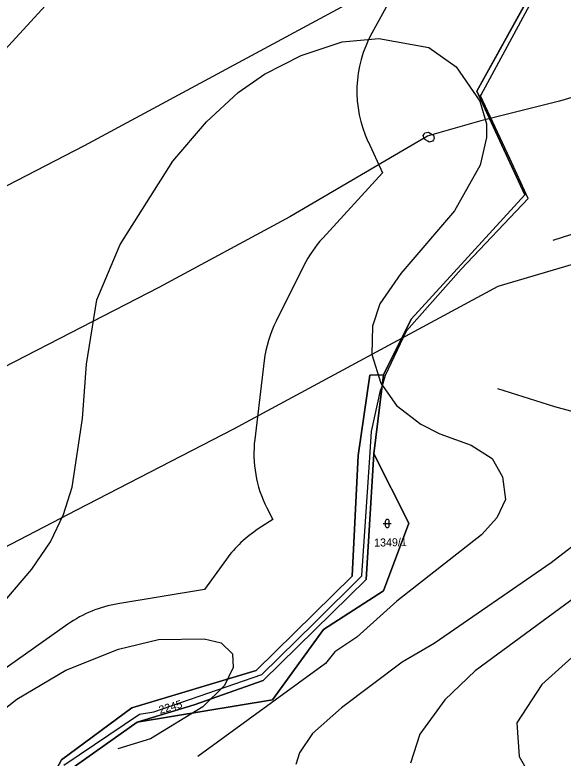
# Model space of a CAD drawing. Extents: x -706130 to -698555, y -971544 to -967260.
# Drawn here: x -705206.9 to -705069.8, y -969311.3 to -969125.6 of the extents above; entities that cross this region are included whole.
import ezdxf

# ---------------------------------------------------------------- set-up
doc = ezdxf.new("R2010")
doc.units = 0
for name, color, linetype in [('BPEJ hranice S', 7, 'Continuous'), ('BPEJ I-II trida ochrany S', 7, 'Continuous'), ('CHKO_Luzicke hory zonace S', 7, 'Continuous'), ('KN_Hranice_parcel', 7, 'Continuous'), ('KN_Parcelni cisla', 7, 'Continuous'), ('KN_Polygon parcely', 7, 'Continuous'), ('KN_POZEMKY_10_LESNI POZEMEK', 7, 'Continuous'), ('KN_POZEMKY_14_OSTATNI PLOCHA', 7, 'Continuous'), ('KN_POZEMKY_2_ORNA PUDA', 7, 'Continuous'), ('KN_VYUZITI_17_ostatni plocha_ostatni komunikace', 7, 'Continuous'), ('KN_VYUZITI_27_ostatni plocha_neplodna puda', 7, 'Continuous'), ('KN_Značky kultur', 7, 'Continuous'), ('OP ELE VN_VVN_trafostanice', 7, 'Continuous'), ('OP lesa 30 m', 7, 'Continuous'), ('OP_BP plynovodů VTL', 7, 'Continuous'), ('Plochy přírodní - lesní S', 7, 'Continuous'), ('Plochy přírodní - nelesní S', 7, 'Continuous'), ('Plochy smíšené nezastavěného území všeobecné S', 7, 'Continuous'), ('Plochy zemědělské všeobecné CELEK S', 7, 'Continuous'), ('Plynovody VTL S', 7, 'Continuous'), ('Regulační bloky v krajině S', 7, 'Continuous'), ('VÝŠKOPIS_vrstevnice hlavní', 7, 'Continuous'), ('VÝŠKOPIS_vrstevnice zesílená', 7, 'Continuous')]:
    doc.layers.add(name, color=color, linetype=linetype)

msp = doc.modelspace()

# ---------------------------------------------------------------- linework, layer by layer
at = {"layer": 'BPEJ hranice S'}
msp.add_lwpolyline([(-705194.63, -969313.07), (-705175.72, -969300.39), (-705172.13, -969299.78), (-705145.15, -969290.46), (-705132, -969277.51), (-705120.21, -969265.8), (-705120.2, -969265.7), (-705118.29, -969237.46), (-705117.77, -969229.73), (-705115.47, -969219.49), (-705115.13, -969218.43), (-705114.26, -969215.65), (-705109.01, -969204.58), (-705095.32, -969189.16), (-705078.58, -969171.46), (-705083.2, -969161.49), (-705090.47, -969145.8), (-705090.32, -969145.52), (-705075.97, -969118.97)], dxfattribs=at)
at = {"layer": 'BPEJ I-II trida ochrany S'}
for p, q in [((-705091.4, -969144.64), (-705072.34, -969110.09)), ((-705079.42, -969170.55), (-705091.4, -969144.64)), ((-705107.81, -969201.62), (-705079.42, -969170.55)), ((-705114.79, -969215.58), (-705107.81, -969201.62)), ((-705121.06, -969235.7), (-705118.15, -969215.66)), ((-705118.15, -969215.66), (-705114.79, -969215.58)), ((-705122.59, -969265.89), (-705121.06, -969235.7)), ((-705146.59, -969289.41), (-705122.59, -969265.89)), ((-705177.65, -969298.78), (-705146.59, -969289.41)), ((-705195.28, -969311.78), (-705177.65, -969298.78))]:
    msp.add_line(p, q, dxfattribs=at)
at = {"layer": 'CHKO_Luzicke hory zonace S'}
msp.add_lwpolyline([(-705145.16, -969456.15), (-705152.67, -969413.52), (-705157.14, -969397.5), (-705197.36, -969343.23), (-705200.46, -969327.8), (-705192.93, -969314.13), (-705176.31, -969302.36), (-705162.12, -969298.06), (-705144.8, -969291.93), (-705119.07, -969266.68), (-705117.16, -969235.26), (-705114.79, -969215.58), (-705107.81, -969201.62), (-705079.42, -969170.55), (-705091.4, -969144.64), (-705072.34, -969110.09)], dxfattribs=at)
at = {"layer": 'KN_Hranice_parcel'}
msp.add_line((-705117.16, -969235.26), (-705114.79, -969215.58), dxfattribs=at)
for points in [[(-705114.79, -969215.58), (-705107.81, -969201.62), (-705079.42, -969170.55), (-705091.4, -969144.64), (-705072.34, -969110.09)], [(-705149.38, -969456.29), (-705156.73, -969414.04), (-705161.71, -969399.05), (-705200.21, -969345.57), (-705203.55, -969327.23), (-705195.28, -969311.78), (-705177.65, -969298.78), (-705146.59, -969289.41), (-705122.59, -969265.89), (-705121.06, -969235.7), (-705118.15, -969215.66), (-705114.79, -969215.58)], [(-705176.31, -969302.36), (-705142.53, -969296.81), (-705129.74, -969279.23), (-705114.76, -969269.51), (-705108.39, -969252.64), (-705117.16, -969235.26)], [(-705117.16, -969235.26), (-705119.07, -969266.68), (-705144.8, -969291.93), (-705162.12, -969298.06), (-705176.31, -969302.36)], [(-705197.36, -969343.23), (-705200.46, -969327.8), (-705192.93, -969314.13), (-705176.31, -969302.36)]]:
    msp.add_lwpolyline(points, dxfattribs=at)
at = {"layer": 'KN_Polygon parcely'}
for points in [[(-704925.73, -969015.2), (-704985.91, -969028.75), (-705047.53, -969034.57), (-705058.6, -969044.95), (-705054.23, -969069.51), (-705059.16, -969087.17), (-705072.34, -969110.09), (-705091.4, -969144.64), (-705079.42, -969170.55), (-705107.81, -969201.62), (-705114.79, -969215.58), (-705117.16, -969235.26), (-705108.39, -969252.64), (-705114.76, -969269.51), (-705129.74, -969279.23), (-705142.53, -969296.81), (-705176.31, -969302.36), (-705192.93, -969314.13), (-705200.46, -969327.8), (-705197.36, -969343.23), (-705141.53, -969376.51), (-705098.74, -969429.02)], [(-705149.38, -969456.29), (-705156.73, -969414.04), (-705161.71, -969399.05), (-705200.21, -969345.57), (-705203.55, -969327.23), (-705195.28, -969311.78), (-705177.65, -969298.78), (-705146.59, -969289.41), (-705122.59, -969265.89), (-705121.06, -969235.7), (-705118.15, -969215.66), (-705114.79, -969215.58), (-705107.81, -969201.62), (-705079.42, -969170.55), (-705091.4, -969144.64), (-705072.34, -969110.09)]]:
    msp.add_lwpolyline(points, dxfattribs=at)
for points in [[(-705197.36, -969343.23), (-705200.46, -969327.8), (-705192.93, -969314.13), (-705176.31, -969302.36), (-705162.12, -969298.06), (-705144.8, -969291.93), (-705119.07, -969266.68), (-705117.16, -969235.26), (-705114.79, -969215.58), (-705118.15, -969215.66), (-705121.06, -969235.7), (-705122.59, -969265.89), (-705146.59, -969289.41), (-705177.65, -969298.78), (-705195.28, -969311.78), (-705203.55, -969327.23), (-705200.21, -969345.57), (-705161.71, -969399.05), (-705156.73, -969414.04), (-705149.38, -969456.29), (-705146.35, -969456.57), (-705145.16, -969456.15), (-705152.67, -969413.52), (-705157.14, -969397.5)], [(-705162.12, -969298.06), (-705176.31, -969302.36), (-705142.53, -969296.81), (-705129.74, -969279.23), (-705114.76, -969269.51), (-705108.39, -969252.64), (-705117.16, -969235.26), (-705119.07, -969266.68), (-705144.8, -969291.93)]]:
    msp.add_lwpolyline(points, close=True, dxfattribs=at)
at = {"layer": 'KN_POZEMKY_10_LESNI POZEMEK'}
for p, q in [((-705091.4, -969144.64), (-705072.34, -969110.09)), ((-705079.42, -969170.55), (-705091.4, -969144.64)), ((-705107.81, -969201.62), (-705079.42, -969170.55)), ((-705114.79, -969215.58), (-705107.81, -969201.62)), ((-705117.16, -969235.26), (-705114.79, -969215.58)), ((-705108.39, -969252.64), (-705117.16, -969235.26)), ((-705114.76, -969269.51), (-705108.39, -969252.64)), ((-705129.74, -969279.23), (-705114.76, -969269.51)), ((-705142.53, -969296.81), (-705129.74, -969279.23)), ((-705176.31, -969302.36), (-705142.53, -969296.81)), ((-705192.93, -969314.13), (-705176.31, -969302.36))]:
    msp.add_line(p, q, dxfattribs=at)
at = {"layer": 'KN_POZEMKY_14_OSTATNI PLOCHA'}
for p, q in [((-705121.06, -969235.7), (-705118.15, -969215.66)), ((-705118.15, -969215.66), (-705114.79, -969215.58)), ((-705114.79, -969215.58), (-705117.16, -969235.26)), ((-705122.59, -969265.89), (-705121.06, -969235.7)), ((-705117.16, -969235.26), (-705119.07, -969266.68)), ((-705119.07, -969266.68), (-705117.16, -969235.26)), ((-705117.16, -969235.26), (-705108.39, -969252.64)), ((-705108.39, -969252.64), (-705114.76, -969269.51)), ((-705146.59, -969289.41), (-705122.59, -969265.89)), ((-705119.07, -969266.68), (-705144.8, -969291.93)), ((-705144.8, -969291.93), (-705119.07, -969266.68)), ((-705114.76, -969269.51), (-705129.74, -969279.23)), ((-705129.74, -969279.23), (-705142.53, -969296.81)), ((-705177.65, -969298.78), (-705146.59, -969289.41)), ((-705144.8, -969291.93), (-705162.12, -969298.06)), ((-705162.12, -969298.06), (-705144.8, -969291.93)), ((-705142.53, -969296.81), (-705176.31, -969302.36)), ((-705195.28, -969311.78), (-705177.65, -969298.78)), ((-705162.12, -969298.06), (-705176.31, -969302.36)), ((-705176.31, -969302.36), (-705162.12, -969298.06)), ((-705176.31, -969302.36), (-705192.93, -969314.13))]:
    msp.add_line(p, q, dxfattribs=at)
at = {"layer": 'KN_POZEMKY_2_ORNA PUDA'}
for p, q in [((-705072.34, -969110.09), (-705091.4, -969144.64)), ((-705091.4, -969144.64), (-705079.42, -969170.55)), ((-705079.42, -969170.55), (-705107.81, -969201.62)), ((-705107.81, -969201.62), (-705114.79, -969215.58)), ((-705118.15, -969215.66), (-705121.06, -969235.7)), ((-705114.79, -969215.58), (-705118.15, -969215.66)), ((-705121.06, -969235.7), (-705122.59, -969265.89)), ((-705122.59, -969265.89), (-705146.59, -969289.41)), ((-705146.59, -969289.41), (-705177.65, -969298.78)), ((-705177.65, -969298.78), (-705195.28, -969311.78))]:
    msp.add_line(p, q, dxfattribs=at)
at = {"layer": 'KN_VYUZITI_17_ostatni plocha_ostatni komunikace'}
for p, q in [((-705121.06, -969235.7), (-705118.15, -969215.66)), ((-705118.15, -969215.66), (-705114.79, -969215.58)), ((-705114.79, -969215.58), (-705117.16, -969235.26)), ((-705122.59, -969265.89), (-705121.06, -969235.7)), ((-705117.16, -969235.26), (-705119.07, -969266.68)), ((-705146.59, -969289.41), (-705122.59, -969265.89)), ((-705119.07, -969266.68), (-705144.8, -969291.93)), ((-705177.65, -969298.78), (-705146.59, -969289.41)), ((-705144.8, -969291.93), (-705162.12, -969298.06)), ((-705195.28, -969311.78), (-705177.65, -969298.78)), ((-705162.12, -969298.06), (-705176.31, -969302.36)), ((-705176.31, -969302.36), (-705192.93, -969314.13))]:
    msp.add_line(p, q, dxfattribs=at)
at = {"layer": 'KN_VYUZITI_27_ostatni plocha_neplodna puda'}
for p, q in [((-705119.07, -969266.68), (-705117.16, -969235.26)), ((-705117.16, -969235.26), (-705108.39, -969252.64)), ((-705108.39, -969252.64), (-705114.76, -969269.51)), ((-705144.8, -969291.93), (-705119.07, -969266.68)), ((-705114.76, -969269.51), (-705129.74, -969279.23)), ((-705129.74, -969279.23), (-705142.53, -969296.81)), ((-705162.12, -969298.06), (-705144.8, -969291.93)), ((-705142.53, -969296.81), (-705176.31, -969302.36)), ((-705176.31, -969302.36), (-705162.12, -969298.06))]:
    msp.add_line(p, q, dxfattribs=at)
at = {"layer": 'KN_Značky kultur'}
for p, q in [((-705114.3, -969252.2), (-705114.3, -969253.2)), ((-705113.3, -969253.2), (-705113.3, -969252.2)), ((-705114.8, -969252.7), (-705112.8, -969252.7))]:
    msp.add_line(p, q, dxfattribs=at)
for centre, start, end in [((-705113.8, -969252.2), 0, 180), ((-705113.8, -969253.2), 180, 359.9879)]:
    msp.add_arc(centre, 0.5, start, end, dxfattribs=at)
at = {"layer": 'OP ELE VN_VVN_trafostanice'}
msp.add_lwpolyline([(-705103.6, -969154.85), (-705103.25, -969155.06), (-705102.63, -969155.43), (-705102.27, -969155.64), (-705102.07, -969156.45), (-705102.28, -969156.8), (-705102.49, -969157.16), (-705103.3, -969157.36), (-705103.65, -969157.15), (-705104.28, -969156.78), (-705104.63, -969156.57), (-705104.83, -969155.76), (-705104.62, -969155.41), (-705104.41, -969155.05)], close=True, dxfattribs=at)
at = {"layer": 'OP lesa 30 m'}
for p, q in [((-705098.61, -969095.6), (-705117.67, -969130.15)), ((-705134.64, -969188.2), (-705141.62, -969202.16)), ((-705144.57, -969211.99), (-705146.94, -969231.67)), ((-705193.65, -969277.88), (-705210.27, -969289.65))]:
    msp.add_line(p, q, dxfattribs=at)
for points in [[(-705118.63, -969157.23), (-705115.02, -969165.04), (-705129.96, -969181.38)], [(-705143.94, -969248.77), (-705142.46, -969251.72), (-705146.07, -969254.06)], [(-705154, -969261.58), (-705159.54, -969269.2), (-705181.17, -969272.76)]]:
    msp.add_lwpolyline(points, dxfattribs=at)
for centre, start, end in [((-705091.4, -969144.64), 151.116, 204.8144), ((-705107.81, -969201.62), 137.5807, 153.4349), ((-705114.79, -969215.58), 153.4349, 173.1331), ((-705117.16, -969235.26), 173.1331, 206.7756), ((-705129.74, -969279.23), 122.9781, 143.9629), ((-705176.31, -969302.36), 99.3302, 125.3055)]:
    msp.add_arc(centre, 30, start, end, dxfattribs=at)
at = {"layer": 'OP_BP plynovodů VTL'}
for points in [[(-704938.67, -969072), (-705002.51, -969086.37), (-705034.11, -969094.6), (-705116.77, -969119.01), (-705189.55, -969158.32), (-705228.13, -969178.2), (-705275.49, -969202.78), (-705278.49, -969204.34), (-705341.8, -969237.29), (-705375.04, -969255.46), (-705415.08, -969276.85), (-705451.55, -969296.02), (-705485.97, -969296.61), (-705521.05, -969297.12), (-705521.31, -969297.13), (-705568.41, -969298.32), (-705588.92, -969299.74), (-705663.06, -969302.22), (-705703.23, -969306.34), (-705752.72, -969308.69), (-705789.32, -969263.48), (-705790.81, -969261.99), (-705792.17, -969260.62), (-705792.34, -969260.48)], [(-705377.62, -969347.53), (-705337.02, -969325.84), (-705304.15, -969307.89), (-705241.56, -969275.3), (-705238.59, -969273.76), (-705191.39, -969249.26), (-705152.21, -969229.08), (-705086.1, -969193.37), (-705012.69, -969171.7), (-704983.63, -969164.13), (-704921.89, -969150.22)]]:
    msp.add_lwpolyline(points, dxfattribs=at)
at = {"layer": 'Plochy přírodní - lesní S'}
for p, q in [((-705072.34, -969110.09), (-705091.4, -969144.64)), ((-705091.4, -969144.64), (-705079.42, -969170.55)), ((-705079.42, -969170.55), (-705107.81, -969201.62)), ((-705107.81, -969201.62), (-705114.79, -969215.58)), ((-705114.79, -969215.58), (-705117.16, -969235.26)), ((-705117.16, -969235.26), (-705108.39, -969252.64)), ((-705108.39, -969252.64), (-705114.76, -969269.51)), ((-705114.76, -969269.51), (-705129.74, -969279.23)), ((-705129.74, -969279.23), (-705142.53, -969296.81)), ((-705142.53, -969296.81), (-705176.31, -969302.36)), ((-705176.31, -969302.36), (-705192.93, -969314.13))]:
    msp.add_line(p, q, dxfattribs=at)
at = {"layer": 'Plochy přírodní - nelesní S'}
for p, q in [((-705108.39, -969252.64), (-705117.16, -969235.26)), ((-705114.76, -969269.51), (-705108.39, -969252.64)), ((-705176.31, -969302.36), (-705142.53, -969296.81))]:
    msp.add_line(p, q, dxfattribs=at)
for points in [[(-705117.16, -969235.26), (-705119.07, -969266.68), (-705144.8, -969291.93)], [(-705142.53, -969296.81), (-705129.74, -969279.23), (-705114.76, -969269.51)], [(-705144.8, -969291.93), (-705162.12, -969298.06), (-705176.31, -969302.36)]]:
    msp.add_lwpolyline(points, dxfattribs=at)
at = {"layer": 'Plochy smíšené nezastavěného území všeobecné S'}
for p, q in [((-705118.15, -969215.66), (-705121.06, -969235.7)), ((-705119.07, -969266.68), (-705117.16, -969235.26)), ((-705144.8, -969291.93), (-705119.07, -969266.68)), ((-705162.12, -969298.06), (-705144.8, -969291.93)), ((-705177.65, -969298.78), (-705195.28, -969311.78))]:
    msp.add_line(p, q, dxfattribs=at)
for points in [[(-705117.16, -969235.26), (-705114.79, -969215.58), (-705118.15, -969215.66)], [(-705121.06, -969235.7), (-705122.59, -969265.89), (-705146.59, -969289.41), (-705177.65, -969298.78)], [(-705200.46, -969327.8), (-705192.93, -969314.13), (-705176.31, -969302.36), (-705162.12, -969298.06)]]:
    msp.add_lwpolyline(points, dxfattribs=at)
at = {"layer": 'Plochy zemědělské všeobecné CELEK S'}
for p, q in [((-705091.4, -969144.64), (-705072.34, -969110.09)), ((-705079.42, -969170.55), (-705091.4, -969144.64)), ((-705107.81, -969201.62), (-705079.42, -969170.55)), ((-705114.79, -969215.58), (-705107.81, -969201.62)), ((-705121.06, -969235.7), (-705118.15, -969215.66)), ((-705118.15, -969215.66), (-705114.79, -969215.58)), ((-705122.59, -969265.89), (-705121.06, -969235.7)), ((-705146.59, -969289.41), (-705122.59, -969265.89)), ((-705177.65, -969298.78), (-705146.59, -969289.41)), ((-705195.28, -969311.78), (-705177.65, -969298.78))]:
    msp.add_line(p, q, dxfattribs=at)
at = {"layer": 'Plynovody VTL S'}
for points in [[(-704851.83, -969101.06), (-704873.4, -969100.82), (-704884.02, -969101.7), (-704903.4, -969105.63), (-704930.28, -969111.11), (-704993.07, -969125.25), (-705023.4, -969133.15), (-705070.75, -969147.13), (-705070.76, -969147.13), (-705090.45, -969152.03), (-705103.22, -969155.76)], [(-705103.22, -969155.76), (-705103.76, -969155.92), (-705103.77, -969155.92), (-705138.13, -969176.01), (-705170.88, -969193.7), (-705209.76, -969213.73), (-705257.04, -969238.27), (-705260.02, -969239.82), (-705322.97, -969272.59), (-705356.03, -969290.65), (-705396.35, -969312.19), (-705442.66, -969336.54), (-705448.74, -969335.98), (-705448.78, -969335.98), (-705485.33, -969336.61), (-705520.35, -969337.12), (-705520.4, -969337.12), (-705566.52, -969338.28), (-705586.87, -969339.69), (-705660.35, -969342.15), (-705700.24, -969346.24), (-705750.7, -969348.64), (-705772.46, -969349.64), (-705775.34, -969345.77)]]:
    msp.add_lwpolyline(points, dxfattribs=at)
at = {"layer": 'Regulační bloky v krajině S'}
for p, q in [((-705091.4, -969144.64), (-705072.34, -969110.09)), ((-705072.34, -969110.09), (-705091.4, -969144.64)), ((-705079.42, -969170.55), (-705091.4, -969144.64)), ((-705091.4, -969144.64), (-705079.42, -969170.55)), ((-705107.81, -969201.62), (-705079.42, -969170.55)), ((-705079.42, -969170.55), (-705107.81, -969201.62)), ((-705114.79, -969215.58), (-705107.81, -969201.62)), ((-705107.81, -969201.62), (-705114.79, -969215.58)), ((-705118.15, -969215.66), (-705121.06, -969235.7)), ((-705121.06, -969235.7), (-705118.15, -969215.66)), ((-705118.15, -969215.66), (-705114.79, -969215.58)), ((-705114.79, -969215.58), (-705117.16, -969235.26)), ((-705122.59, -969265.89), (-705121.06, -969235.7)), ((-705119.07, -969266.68), (-705117.16, -969235.26)), ((-705146.59, -969289.41), (-705122.59, -969265.89)), ((-705144.8, -969291.93), (-705119.07, -969266.68)), ((-705177.65, -969298.78), (-705146.59, -969289.41)), ((-705162.12, -969298.06), (-705144.8, -969291.93)), ((-705177.65, -969298.78), (-705195.28, -969311.78)), ((-705195.28, -969311.78), (-705177.65, -969298.78)), ((-705176.31, -969302.36), (-705192.93, -969314.13))]:
    msp.add_line(p, q, dxfattribs=at)
for points in [[(-705117.16, -969235.26), (-705114.79, -969215.58), (-705118.15, -969215.66)], [(-705121.06, -969235.7), (-705122.59, -969265.89), (-705146.59, -969289.41), (-705177.65, -969298.78)], [(-705117.16, -969235.26), (-705119.07, -969266.68), (-705144.8, -969291.93)], [(-705144.8, -969291.93), (-705162.12, -969298.06), (-705176.31, -969302.36)], [(-705200.46, -969327.8), (-705192.93, -969314.13), (-705176.31, -969302.36), (-705162.12, -969298.06)]]:
    msp.add_lwpolyline(points, dxfattribs=at)
at = {"layer": 'VÝŠKOPIS_vrstevnice hlavní'}
for points in [[(-705055.04, -969099.48), (-705059.32, -969127.73), (-705062.17, -969139.43), (-705062.03, -969143.85), (-705060.6, -969146.85), (-705058.03, -969149.99), (-705048.47, -969157.98), (-705047.9, -969161.97), (-705049.76, -969167.11), (-705054.75, -969172.96), (-705068.02, -969180.52), (-705072.42, -969181.96)], [(-705230.67, -969157.4), (-705189.15, -969112.18)], [(-705211.4, -969274.25), (-705202.7, -969264.12), (-705197.99, -969257.27), (-705194.71, -969250.43), (-705192.57, -969243.58), (-705190, -969226.46), (-705189.01, -969212.9), (-705186.41, -969196.83), (-705180.59, -969182.94), (-705167.46, -969162.11), (-705159.04, -969152.27), (-705151.06, -969144.99), (-705144.49, -969140.43), (-705135.36, -969135.72), (-705125.09, -969132.29), (-705115.96, -969131.44), (-705103.4, -969133.72), (-705096.56, -969138.57), (-705090.71, -969147.13), (-705088.99, -969152.84), (-705088.99, -969156.26), (-705090.56, -969163.11), (-705096.98, -969174.52), (-705110.39, -969190.22), (-705115.67, -969197.78), (-705117.53, -969203.34), (-705117.67, -969210.48), (-705115.39, -969217.61), (-705111.54, -969223.18), (-705105.4, -969227.88), (-705100.69, -969230.31), (-705092.84, -969233.16), (-705087.57, -969236.44), (-705085, -969241.01), (-705084.29, -969246.72), (-705086.42, -969251.28), (-705090.28, -969255.56), (-705111.39, -969272.11), (-705121.38, -969281.1), (-705126.94, -969284.81), (-705129.23, -969287.66), (-705161.18, -969310.92)], [(-705061.77, -969213.16), (-705058.03, -969213.9), (-705050.9, -969216.61), (-705043.62, -969221.61), (-705040.63, -969224.6), (-705036.78, -969230.02), (-705035.92, -969234.16), (-705036.49, -969239.87), (-705038.2, -969244.15), (-705041.48, -969249), (-705049.47, -969257.42), (-705063.88, -969268.97), (-705091.85, -969289.52), (-705099.41, -969296.79), (-705105.69, -969305.35), (-705107.97, -969312.63)], [(-705086.25, -969218.94), (-705072.02, -969223.46), (-705060.03, -969226.74), (-705056.32, -969229.31), (-705053.61, -969232.88), (-705052.9, -969236.16), (-705053.04, -969240.15), (-705055.32, -969246.15), (-705058.32, -969250.28), (-705063.46, -969255.28), (-705072.87, -969262.55), (-705102.12, -969282.67), (-705110.11, -969287.38), (-705125.23, -969298.79), (-705132.51, -969305.21), (-705135.79, -969310.06), (-705136.65, -969312.92)], [(-705205.55, -969423.91), (-705205.98, -969415.92), (-705207.98, -969407.93), (-705213.55, -969397.09), (-705231.09, -969369.7), (-705238.51, -969353.72), (-705240.51, -969344.59), (-705239.37, -969336.6), (-705237.23, -969330.32), (-705232.38, -969321.05), (-705220.11, -969307.35), (-705206.41, -969296.65), (-705194.14, -969289.38), (-705181.02, -969284.1), (-705171.03, -969281.67), (-705159.62, -969281.53), (-705155.33, -969282.53), (-705152.48, -969285.24), (-705152.34, -969288.66), (-705154.48, -969293.23), (-705159.9, -969298.51), (-705173.03, -969306.5), (-705181.16, -969309.06)]]:
    msp.add_lwpolyline(points, dxfattribs=at)
at = {"layer": 'VÝŠKOPIS_vrstevnice zesílená'}
msp.add_lwpolyline([(-705031.65, -969140.84), (-705018.51, -969156.26), (-705016.66, -969165.96), (-705019.37, -969173.24), (-705024.08, -969178.66), (-705035.63, -969187.51), (-705042.91, -969197.35), (-705041.34, -969204.77), (-705030.78, -969217.04), (-705026.65, -969223.6), (-705023.79, -969230.17), (-705022.51, -969236.73), (-705024.65, -969249.43), (-705028.5, -969254.71), (-705033.49, -969259.56), (-705054.32, -969276.11), (-705065.17, -969283.95), (-705075.15, -969292.94), (-705081.43, -969302.5), (-705080.86, -969310.92), (-705076.29, -969318.91)], dxfattribs=at)

# ---------------------------------------------------------------- texts
at = {"layer": 'KN_Parcelni cisla'}
for s, rotation, p in [('1349/1', 1, (-705117.09, -969258.48)), ('2245', 16, (-705170.6, -969300.33))]:
    msp.add_text(s, height=2, rotation=rotation, dxfattribs=at).set_placement(p)

doc.saveas('drawing.dxf')
